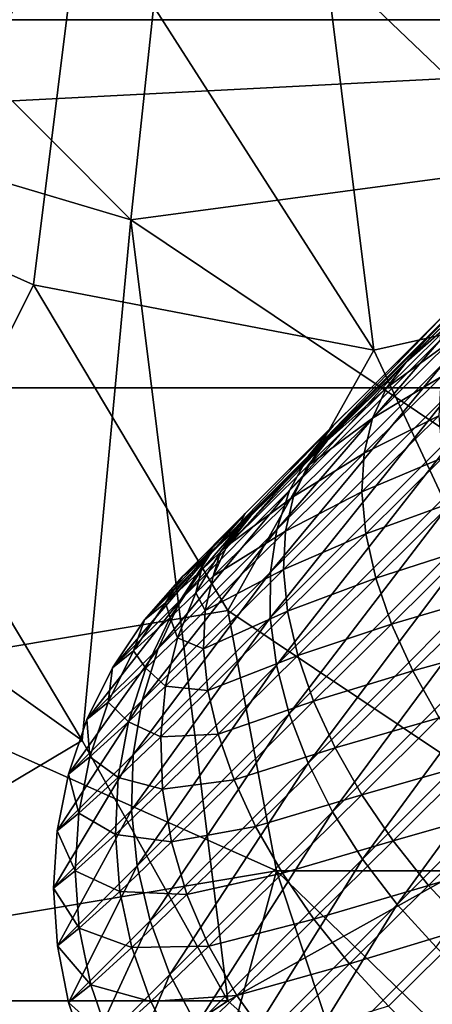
# Model space of a CAD drawing. Extents: x -160 to 10, y -10 to 160.
# Tile 315 of 450: x 0.0565 to 0.0677, y 0.0453 to 0.0721. Entities that reach past the tile are written whole.
import ezdxf

# ---------------------------------------------------------------- set-up
doc = ezdxf.new("R2010")
doc.units = 0

msp = doc.modelspace()

# ---------------------------------------------------------------- linework, layer by layer
for points in [[(0.062422, 0.058292, 0.651207), (0.098325, 0.094278, 0.707415), (0.153116, 0.149106, 0.661847)], [(0.071184, 0.066945, 0.641935), (0.062422, 0.058292, 0.651207), (0.153116, 0.149106, 0.661847)], [(0.081971, 0.071978, 0.70921), (0.063471, 0.093207, 0.709253), (0.0714, 0.094976, 0.70927)], [(0.062422, 0.058292, 0.651207), (0.062621, 0.058686, 0.700992), (0.098325, 0.094278, 0.707415)], [(0.062621, 0.058686, 0.700992), (0.068134, 0.064199, 0.708), (0.098325, 0.094278, 0.707415)], [(0.072721, 0.06844, 0.709188), (0.060829, 0.079054, 0.709209), (0.063471, 0.093207, 0.709253)], [(0.072721, 0.06844, 0.709188), (0.063471, 0.093207, 0.709253), (0.081971, 0.071978, 0.70921)], [(0.0529, 0.066671, 0.761879), (0.058186, 0.075516, 0.76193), (0.04365, 0.082592, 0.760861)], [(0.059507, 0.066671, 0.709158), (0.04365, 0.082592, 0.709203), (0.060829, 0.079054, 0.709209)], [(0.059507, 0.066671, 0.709158), (0.047615, 0.070209, 0.70916), (0.04365, 0.082592, 0.709203)], [(0.084614, 0.063133, 0.764154), (0.08065, 0.082592, 0.763671), (0.066114, 0.079054, 0.762432)], [(0.072721, 0.06844, 0.709188), (0.059507, 0.066671, 0.709158), (0.060829, 0.079054, 0.709209)], [(0.074043, 0.064902, 0.763315), (0.066114, 0.079054, 0.762432), (0.064793, 0.073747, 0.762442)], [(0.084614, 0.063133, 0.764154), (0.066114, 0.079054, 0.762432), (0.074043, 0.064902, 0.763315)], [(0.0529, 0.066671, 0.761879), (0.056864, 0.064902, 0.762163), (0.058186, 0.075516, 0.76193)], [(0.056864, 0.064902, 0.762163), (0.066114, 0.063133, 0.762782), (0.058186, 0.075516, 0.76193)], [(0.066114, 0.063133, 0.762782), (0.064793, 0.073747, 0.762442), (0.058186, 0.075516, 0.76193)], [(0.066114, 0.063133, 0.762782), (0.074043, 0.064902, 0.763315), (0.064793, 0.073747, 0.762442)], [(0.099232, 0.07211, 0.712849), (-0.100768, 0.07211, 0.712849), (-0.095768, 0.06211, 0.712849)], [(0.099232, 0.07211, 0.652849), (-0.095768, 0.06211, 0.652849), (-0.100768, 0.07211, 0.652849)], [(0.099232, 0.07211, 0.712849), (0.099232, 0.07211, 0.652849), (-0.100768, 0.07211, 0.652849)], [(0.099232, 0.07211, 0.712849), (-0.100768, 0.07211, 0.652849), (-0.100768, 0.07211, 0.712849)], [(0.099232, 0.07211, 0.712849), (-0.095768, 0.06211, 0.712849), (0.094232, 0.06211, 0.712849)], [(0.099232, 0.07211, 0.652849), (0.094232, 0.06211, 0.652849), (-0.095768, 0.06211, 0.652849)], [(0.058186, 0.052519, 0.709069), (0.038365, 0.066671, 0.709124), (0.047615, 0.070209, 0.70916)], [(0.058186, 0.052519, 0.709069), (0.047615, 0.070209, 0.70916), (0.059507, 0.066671, 0.709158)], [(0.059507, 0.066671, 0.709158), (0.072721, 0.06844, 0.709188), (0.078007, 0.054288, 0.709127)], [(0.071184, 0.066945, 0.641935), (0.069114, 0.064896, 0.643943), (0.062422, 0.058292, 0.651207)], [(0.038365, 0.066671, 0.709124), (0.058186, 0.052519, 0.709069), (0.046293, 0.045443, 0.708976)], [(0.051579, 0.054288, 0.762201), (0.056864, 0.064902, 0.762163), (0.0529, 0.066671, 0.761879)], [(0.058186, 0.052519, 0.709069), (0.059507, 0.066671, 0.709158), (0.06215, 0.045443, 0.709025)], [(0.06215, 0.045443, 0.709025), (0.059507, 0.066671, 0.709158), (0.078007, 0.054288, 0.709127)], [(0.051579, 0.054288, 0.762201), (0.06215, 0.056057, 0.762707), (0.056864, 0.064902, 0.762163)], [(0.06215, 0.056057, 0.762707), (0.066114, 0.063133, 0.762782), (0.056864, 0.064902, 0.762163)], [(0.069114, 0.064896, 0.643943), (0.066999, 0.062803, 0.645962), (0.062422, 0.058292, 0.651207)], [(0.072721, 0.048981, 0.76348), (0.074043, 0.064902, 0.763315), (0.066114, 0.063133, 0.762782)], [(0.068569, 0.064194, 0.64265), (0.066999, 0.062803, 0.645962), (0.069114, 0.064896, 0.643943)], [(0.062621, 0.058686, 0.700992), (0.065008, 0.061073, 0.705871), (0.068134, 0.064199, 0.708)], [(0.064339, 0.060258, 0.707103), (0.067955, 0.063875, 0.709566), (0.068134, 0.064199, 0.708)], [(0.064339, 0.060258, 0.707103), (0.068134, 0.064199, 0.708), (0.065008, 0.061073, 0.705871)], [(0.068178, 0.063358, 0.641379), (0.066461, 0.062107, 0.644663), (0.068569, 0.064194, 0.64265)], [(0.068569, 0.064194, 0.64265), (0.066461, 0.062107, 0.644663), (0.066999, 0.062803, 0.645962)], [(0.063826, 0.059312, 0.708314), (0.067924, 0.06341, 0.711106), (0.067955, 0.063875, 0.709566)], [(0.063826, 0.059312, 0.708314), (0.067955, 0.063875, 0.709566), (0.064339, 0.060258, 0.707103)], [(0.063478, 0.058251, 0.709484), (0.068042, 0.062815, 0.712592), (0.067924, 0.06341, 0.711106)], [(0.063478, 0.058251, 0.709484), (0.067924, 0.06341, 0.711106), (0.063826, 0.059312, 0.708314)], [(0.067948, 0.062403, 0.640153), (0.066077, 0.061278, 0.643386), (0.068178, 0.063358, 0.641379)], [(0.068178, 0.063358, 0.641379), (0.066077, 0.061278, 0.643386), (0.066461, 0.062107, 0.644663)], [(0.06215, 0.056057, 0.762707), (0.072721, 0.048981, 0.76348), (0.066114, 0.063133, 0.762782)], [(0.066999, 0.062803, 0.645962), (0.064843, 0.060668, 0.647991), (0.062422, 0.058292, 0.651207)], [(0.063302, 0.057093, 0.710592), (0.068306, 0.062097, 0.714), (0.068042, 0.062815, 0.712592)], [(0.063302, 0.057093, 0.710592), (0.068042, 0.062815, 0.712592), (0.063478, 0.058251, 0.709484)], [(0.066461, 0.062107, 0.644663), (0.064843, 0.060668, 0.647991), (0.066999, 0.062803, 0.645962)], [(0.067882, 0.061344, 0.638992), (0.065852, 0.060329, 0.642154), (0.067948, 0.062403, 0.640153)], [(0.067948, 0.062403, 0.640153), (0.065852, 0.060329, 0.642154), (0.066077, 0.061278, 0.643386)], [(0.094232, 0.06211, 0.712849), (-0.095768, 0.06211, 0.712849), (-0.095768, 0.06211, 0.652849)], [(0.094232, 0.06211, 0.712849), (-0.095768, 0.06211, 0.652849), (0.094232, 0.06211, 0.652849)], [(0.0633, 0.055858, 0.711619), (0.068713, 0.061271, 0.715305), (0.068306, 0.062097, 0.714)], [(0.0633, 0.055858, 0.711619), (0.068306, 0.062097, 0.714), (0.063302, 0.057093, 0.710592)], [(0.066077, 0.061278, 0.643386), (0.064311, 0.059978, 0.646686), (0.066461, 0.062107, 0.644663)], [(0.066461, 0.062107, 0.644663), (0.064311, 0.059978, 0.646686), (0.064843, 0.060668, 0.647991)], [(0.067982, 0.060201, 0.637916), (0.065793, 0.059276, 0.640987), (0.067882, 0.061344, 0.638992)], [(0.067882, 0.061344, 0.638992), (0.065793, 0.059276, 0.640987), (0.065852, 0.060329, 0.642154)], [(0.061664, 0.057584, 0.701638), (0.064339, 0.060258, 0.707103), (0.065008, 0.061073, 0.705871)], [(0.061664, 0.057584, 0.701638), (0.065008, 0.061073, 0.705871), (0.062621, 0.058686, 0.700992)], [(0.063473, 0.054568, 0.712547), (0.068713, 0.061271, 0.715305), (0.0633, 0.055858, 0.711619)], [(0.063473, 0.054568, 0.712547), (0.069255, 0.060349, 0.716485), (0.068713, 0.061271, 0.715305)], [(0.065852, 0.060329, 0.642154), (0.063932, 0.059155, 0.645403), (0.066077, 0.061278, 0.643386)], [(0.066077, 0.061278, 0.643386), (0.063932, 0.059155, 0.645403), (0.064311, 0.059978, 0.646686)], [(0.064843, 0.060668, 0.647991), (0.064311, 0.059978, 0.646686), (0.062117, 0.057806, 0.648719)], [(0.062117, 0.057806, 0.648719), (0.062776, 0.058627, 0.649906), (0.064843, 0.060668, 0.647991)], [(0.064843, 0.060668, 0.647991), (0.062776, 0.058627, 0.649906), (0.062422, 0.058292, 0.651207)], [(0.060869, 0.056356, 0.702272), (0.063826, 0.059312, 0.708314), (0.064339, 0.060258, 0.707103)], [(0.060869, 0.056356, 0.702272), (0.064339, 0.060258, 0.707103), (0.061664, 0.057584, 0.701638)], [(0.063817, 0.053243, 0.713361), (0.069255, 0.060349, 0.716485), (0.063473, 0.054568, 0.712547)], [(0.065793, 0.059276, 0.640987), (0.063714, 0.058212, 0.644165), (0.065852, 0.060329, 0.642154)], [(0.065852, 0.060329, 0.642154), (0.063714, 0.058212, 0.644165), (0.063932, 0.059155, 0.645403)], [(0.063817, 0.053243, 0.713361), (0.069923, 0.059348, 0.71752), (0.069255, 0.060349, 0.716485)], [(0.063932, 0.059155, 0.645403), (0.062117, 0.057806, 0.648719), (0.064311, 0.059978, 0.646686)], [(0.067982, 0.060201, 0.637916), (0.065898, 0.058138, 0.639906), (0.065793, 0.059276, 0.640987)], [(0.068246, 0.058993, 0.636944), (0.065898, 0.058138, 0.639906), (0.067982, 0.060201, 0.637916)], [(0.060249, 0.055022, 0.702885), (0.063478, 0.058251, 0.709484), (0.063826, 0.059312, 0.708314)], [(0.060249, 0.055022, 0.702885), (0.063826, 0.059312, 0.708314), (0.060869, 0.056356, 0.702272)], [(0.063714, 0.058212, 0.644165), (0.061745, 0.056989, 0.647431), (0.063932, 0.059155, 0.645403)], [(0.063932, 0.059155, 0.645403), (0.061745, 0.056989, 0.647431), (0.062117, 0.057806, 0.648719)], [(0.065898, 0.058138, 0.639906), (0.06366, 0.057165, 0.642993), (0.065793, 0.059276, 0.640987)], [(0.065793, 0.059276, 0.640987), (0.06366, 0.057165, 0.642993), (0.063714, 0.058212, 0.644165)], [(0.064327, 0.051907, 0.714048), (0.069923, 0.059348, 0.71752), (0.063817, 0.053243, 0.713361)], [(0.064327, 0.051907, 0.714048), (0.070705, 0.058285, 0.718392), (0.069923, 0.059348, 0.71752)], [(0.068246, 0.058993, 0.636944), (0.066167, 0.056935, 0.638929), (0.065898, 0.058138, 0.639906)], [(0.06867, 0.05774, 0.636092), (0.066167, 0.056935, 0.638929), (0.068246, 0.058993, 0.636944)], [(0.059878, 0.055797, 0.690685), (0.061664, 0.057584, 0.701638), (0.062621, 0.058686, 0.700992)], [(0.059878, 0.055797, 0.690685), (0.062621, 0.058686, 0.700992), (0.060911, 0.056975, 0.690506)], [(0.060911, 0.056975, 0.673439), (0.060911, 0.056975, 0.690506), (0.062621, 0.058686, 0.700992)], [(0.062422, 0.058292, 0.651207), (0.060911, 0.056975, 0.673439), (0.062621, 0.058686, 0.700992)], [(0.061944, 0.057645, 0.648873), (0.062422, 0.058292, 0.651207), (0.062776, 0.058627, 0.649906)], [(0.061944, 0.057645, 0.648873), (0.062776, 0.058627, 0.649906), (0.062643, 0.05849, 0.65003)], [(0.062117, 0.057806, 0.648719), (0.062643, 0.05849, 0.65003), (0.062776, 0.058627, 0.649906)], [(0.062117, 0.057806, 0.648719), (0.061944, 0.057645, 0.648873), (0.062643, 0.05849, 0.65003)], [(0.059815, 0.053606, 0.703465), (0.063302, 0.057093, 0.710592), (0.063478, 0.058251, 0.709484)], [(0.059815, 0.053606, 0.703465), (0.063478, 0.058251, 0.709484), (0.060249, 0.055022, 0.702885)], [(0.062422, 0.058292, 0.651207), (0.061477, 0.057435, 0.659767), (0.060911, 0.056975, 0.673439)], [(0.06142, 0.057142, 0.650812), (0.061477, 0.057435, 0.659767), (0.062422, 0.058292, 0.651207)], [(0.061944, 0.057645, 0.648873), (0.06142, 0.057142, 0.650812), (0.062422, 0.058292, 0.651207)], [(0.06366, 0.057165, 0.642993), (0.061533, 0.056052, 0.646187), (0.063714, 0.058212, 0.644165)], [(0.063714, 0.058212, 0.644165), (0.061533, 0.056052, 0.646187), (0.061745, 0.056989, 0.647431)], [(0.065898, 0.058138, 0.639906), (0.063771, 0.056032, 0.641907), (0.06366, 0.057165, 0.642993)], [(0.066167, 0.056935, 0.638929), (0.063771, 0.056032, 0.641907), (0.065898, 0.058138, 0.639906)], [(0.064993, 0.050582, 0.714594), (0.070705, 0.058285, 0.718392), (0.064327, 0.051907, 0.714048)], [(0.064993, 0.050582, 0.714594), (0.071589, 0.057178, 0.719087), (0.070705, 0.058285, 0.718392)], [(0.059008, 0.054494, 0.690861), (0.060869, 0.056356, 0.702272), (0.061664, 0.057584, 0.701638)], [(0.059008, 0.054494, 0.690861), (0.061664, 0.057584, 0.701638), (0.059878, 0.055797, 0.690685)], [(0.061274, 0.056531, 0.647857), (0.06142, 0.057142, 0.650812), (0.061944, 0.057645, 0.648873)], [(0.061745, 0.056989, 0.647431), (0.061274, 0.056531, 0.647857), (0.061944, 0.057645, 0.648873)], [(0.061745, 0.056989, 0.647431), (0.061944, 0.057645, 0.648873), (0.062117, 0.057806, 0.648719)], [(0.06867, 0.05774, 0.636092), (0.066595, 0.055686, 0.638073), (0.066167, 0.056935, 0.638929)], [(0.069246, 0.056463, 0.635375), (0.066595, 0.055686, 0.638073), (0.06867, 0.05774, 0.636092)], [(0.060449, 0.056261, 0.65961), (0.060911, 0.056975, 0.673439), (0.061477, 0.057435, 0.659767)], [(0.06142, 0.057142, 0.650812), (0.060449, 0.056261, 0.65961), (0.061477, 0.057435, 0.659767)], [(0.059574, 0.052132, 0.704003), (0.0633, 0.055858, 0.711619), (0.063302, 0.057093, 0.710592)], [(0.059574, 0.052132, 0.704003), (0.063302, 0.057093, 0.710592), (0.059815, 0.053606, 0.703465)], [(0.060581, 0.055865, 0.650424), (0.060449, 0.056261, 0.65961), (0.06142, 0.057142, 0.650812)], [(0.061274, 0.056531, 0.647857), (0.060581, 0.055865, 0.650424), (0.06142, 0.057142, 0.650812)], [(0.063771, 0.056032, 0.641907), (0.061485, 0.05501, 0.64501), (0.06366, 0.057165, 0.642993)], [(0.06366, 0.057165, 0.642993), (0.061485, 0.05501, 0.64501), (0.061533, 0.056052, 0.646187)], [(0.065805, 0.049292, 0.714991), (0.071589, 0.057178, 0.719087), (0.064993, 0.050582, 0.714594)], [(0.065805, 0.049292, 0.714991), (0.072559, 0.056046, 0.719591), (0.071589, 0.057178, 0.719087)], [(0.059878, 0.055797, 0.673398), (0.059878, 0.055797, 0.690685), (0.060911, 0.056975, 0.690506)], [(0.059878, 0.055797, 0.673398), (0.060911, 0.056975, 0.690506), (0.060911, 0.056975, 0.673439)], [(0.060449, 0.056261, 0.65961), (0.059878, 0.055797, 0.673398), (0.060911, 0.056975, 0.673439)], [(0.061533, 0.056052, 0.646187), (0.061274, 0.056531, 0.647857), (0.061745, 0.056989, 0.647431)], [(0.066167, 0.056935, 0.638929), (0.064045, 0.054833, 0.640925), (0.063771, 0.056032, 0.641907)], [(0.066595, 0.055686, 0.638073), (0.064045, 0.054833, 0.640925), (0.066167, 0.056935, 0.638929)], [(0.060775, 0.055308, 0.646877), (0.060581, 0.055865, 0.650424), (0.061274, 0.056531, 0.647857)], [(0.061533, 0.056052, 0.646187), (0.060775, 0.055308, 0.646877), (0.061274, 0.056531, 0.647857)], [(0.058315, 0.053088, 0.69103), (0.060249, 0.055022, 0.702885), (0.060869, 0.056356, 0.702272)], [(0.058315, 0.053088, 0.69103), (0.060869, 0.056356, 0.702272), (0.059008, 0.054494, 0.690861)], [(0.059584, 0.054961, 0.659455), (0.059878, 0.055797, 0.673398), (0.060449, 0.056261, 0.65961)], [(0.060581, 0.055865, 0.650424), (0.059584, 0.054961, 0.659455), (0.060449, 0.056261, 0.65961)], [(0.069246, 0.056463, 0.635375), (0.067175, 0.054413, 0.637352), (0.066595, 0.055686, 0.638073)], [(0.069964, 0.055185, 0.634805), (0.067175, 0.054413, 0.637352), (0.069246, 0.056463, 0.635375)], [(0.063471, 0.048981, 0.762938), (0.06215, 0.056057, 0.762707), (0.051579, 0.054288, 0.762201)], [(0.061485, 0.05501, 0.64501), (0.060775, 0.055308, 0.646877), (0.061533, 0.056052, 0.646187)], [(0.063771, 0.056032, 0.641907), (0.061601, 0.053883, 0.643919), (0.061485, 0.05501, 0.64501)], [(0.064045, 0.054833, 0.640925), (0.061601, 0.053883, 0.643919), (0.063771, 0.056032, 0.641907)], [(0.063471, 0.048981, 0.762938), (0.072721, 0.048981, 0.76348), (0.06215, 0.056057, 0.762707)], [(0.066748, 0.048059, 0.715232), (0.072559, 0.056046, 0.719591), (0.065805, 0.049292, 0.714991)], [(0.066748, 0.048059, 0.715232), (0.073598, 0.054908, 0.719897), (0.072559, 0.056046, 0.719591)], [(0.059008, 0.054494, 0.673358), (0.059008, 0.054494, 0.690861), (0.059878, 0.055797, 0.690685)], [(0.059008, 0.054494, 0.673358), (0.059878, 0.055797, 0.690685), (0.059878, 0.055797, 0.673398)], [(0.059584, 0.054961, 0.659455), (0.059008, 0.054494, 0.673358), (0.059878, 0.055797, 0.673398)], [(0.05953, 0.050624, 0.704489), (0.063473, 0.054568, 0.712547), (0.0633, 0.055858, 0.711619)], [(0.05953, 0.050624, 0.704489), (0.0633, 0.055858, 0.711619), (0.059574, 0.052132, 0.704003)], [(0.059919, 0.054485, 0.65005), (0.059584, 0.054961, 0.659455), (0.060581, 0.055865, 0.650424)], [(0.060775, 0.055308, 0.646877), (0.059919, 0.054485, 0.65005), (0.060581, 0.055865, 0.650424)], [(0.066595, 0.055686, 0.638073), (0.064477, 0.053589, 0.640065), (0.064045, 0.054833, 0.640925)], [(0.067175, 0.054413, 0.637352), (0.064477, 0.053589, 0.640065), (0.066595, 0.055686, 0.638073)], [(0.060455, 0.053997, 0.645948), (0.059919, 0.054485, 0.65005), (0.060775, 0.055308, 0.646877)], [(0.061485, 0.05501, 0.64501), (0.060455, 0.053997, 0.645948), (0.060775, 0.055308, 0.646877)], [(0.069964, 0.055185, 0.634805), (0.067896, 0.053138, 0.636779), (0.067175, 0.054413, 0.637352)], [(0.057812, 0.051604, 0.691191), (0.059815, 0.053606, 0.703465), (0.060249, 0.055022, 0.702885)], [(0.057812, 0.051604, 0.691191), (0.060249, 0.055022, 0.702885), (0.058315, 0.053088, 0.69103)], [(0.058896, 0.053559, 0.659305), (0.059008, 0.054494, 0.673358), (0.059584, 0.054961, 0.659455)], [(0.059919, 0.054485, 0.65005), (0.058896, 0.053559, 0.659305), (0.059584, 0.054961, 0.659455)], [(0.061601, 0.053883, 0.643919), (0.060455, 0.053997, 0.645948), (0.061485, 0.05501, 0.64501)], [(0.067807, 0.046903, 0.715313), (0.073598, 0.054908, 0.719897), (0.066748, 0.048059, 0.715232)], [(0.064045, 0.054833, 0.640925), (0.061879, 0.052689, 0.642933), (0.061601, 0.053883, 0.643919)], [(0.064477, 0.053589, 0.640065), (0.061879, 0.052689, 0.642933), (0.064045, 0.054833, 0.640925)], [(0.058315, 0.053088, 0.673319), (0.058315, 0.053088, 0.69103), (0.059008, 0.054494, 0.690861)], [(0.058315, 0.053088, 0.673319), (0.059008, 0.054494, 0.690861), (0.059008, 0.054494, 0.673358)], [(0.058896, 0.053559, 0.659305), (0.058315, 0.053088, 0.673319), (0.059008, 0.054494, 0.673358)], [(0.059444, 0.053025, 0.649695), (0.058896, 0.053559, 0.659305), (0.059919, 0.054485, 0.65005)], [(0.060455, 0.053997, 0.645948), (0.059444, 0.053025, 0.649695), (0.059919, 0.054485, 0.65005)], [(0.059684, 0.04911, 0.704916), (0.063473, 0.054568, 0.712547), (0.05953, 0.050624, 0.704489)], [(0.059684, 0.04911, 0.704916), (0.063817, 0.053243, 0.713361), (0.063473, 0.054568, 0.712547)], [(0.067175, 0.054413, 0.637352), (0.06506, 0.052319, 0.639341), (0.064477, 0.053589, 0.640065)], [(0.067896, 0.053138, 0.636779), (0.06506, 0.052319, 0.639341), (0.067175, 0.054413, 0.637352)], [(0.0529, 0.047212, 0.762444), (0.063471, 0.048981, 0.762938), (0.051579, 0.054288, 0.762201)], [(0.070078, 0.038367, 0.709024), (0.06215, 0.045443, 0.709025), (0.078007, 0.054288, 0.709127)], [(0.060321, 0.05262, 0.645087), (0.059444, 0.053025, 0.649695), (0.060455, 0.053997, 0.645948)], [(0.061601, 0.053883, 0.643919), (0.060321, 0.05262, 0.645087), (0.060455, 0.053997, 0.645948)], [(0.061879, 0.052689, 0.642933), (0.060321, 0.05262, 0.645087), (0.061601, 0.053883, 0.643919)], [(0.057508, 0.050066, 0.69134), (0.059574, 0.052132, 0.704003), (0.059815, 0.053606, 0.703465)], [(0.057508, 0.050066, 0.69134), (0.059815, 0.053606, 0.703465), (0.057812, 0.051604, 0.691191)], [(0.058398, 0.052078, 0.659164), (0.058315, 0.053088, 0.673319), (0.058896, 0.053559, 0.659305)], [(0.059444, 0.053025, 0.649695), (0.058398, 0.052078, 0.659164), (0.058896, 0.053559, 0.659305)], [(0.064477, 0.053589, 0.640065), (0.062316, 0.051448, 0.642069), (0.061879, 0.052689, 0.642933)], [(0.06506, 0.052319, 0.639341), (0.062316, 0.051448, 0.642069), (0.064477, 0.053589, 0.640065)], [(0.057812, 0.051604, 0.673282), (0.057812, 0.051604, 0.691191), (0.058315, 0.053088, 0.69103)], [(0.057812, 0.051604, 0.673282), (0.058315, 0.053088, 0.69103), (0.058315, 0.053088, 0.673319)], [(0.058398, 0.052078, 0.659164), (0.057812, 0.051604, 0.673282), (0.058315, 0.053088, 0.673319)], [(0.059166, 0.05151, 0.649366), (0.058398, 0.052078, 0.659164), (0.059444, 0.053025, 0.649695)], [(0.060321, 0.05262, 0.645087), (0.059166, 0.05151, 0.649366), (0.059444, 0.053025, 0.649695)], [(0.060034, 0.047614, 0.705275), (0.063817, 0.053243, 0.713361), (0.059684, 0.04911, 0.704916)], [(0.060034, 0.047614, 0.705275), (0.064327, 0.051907, 0.714048), (0.063817, 0.053243, 0.713361)], [(0.067896, 0.053138, 0.636779), (0.065785, 0.051047, 0.638766), (0.06506, 0.052319, 0.639341)], [(0.068747, 0.051883, 0.636364), (0.065785, 0.051047, 0.638766), (0.067896, 0.053138, 0.636779)], [(0.06215, 0.045443, 0.709025), (0.046293, 0.045443, 0.708976), (0.058186, 0.052519, 0.709069)], [(0.060373, 0.0512, 0.644308), (0.059166, 0.05151, 0.649366), (0.060321, 0.05262, 0.645087)], [(0.061879, 0.052689, 0.642933), (0.060373, 0.0512, 0.644308), (0.060321, 0.05262, 0.645087)], [(0.062316, 0.051448, 0.642069), (0.060373, 0.0512, 0.644308), (0.061879, 0.052689, 0.642933)], [(0.06506, 0.052319, 0.639341), (0.062902, 0.050182, 0.641342), (0.062316, 0.051448, 0.642069)], [(0.065785, 0.051047, 0.638766), (0.062902, 0.050182, 0.641342), (0.06506, 0.052319, 0.639341)], [(0.057407, 0.048501, 0.691474), (0.05953, 0.050624, 0.704489), (0.059574, 0.052132, 0.704003)], [(0.057407, 0.048501, 0.691474), (0.059574, 0.052132, 0.704003), (0.057508, 0.050066, 0.69134)], [(0.058097, 0.050543, 0.659033), (0.057812, 0.051604, 0.673282), (0.058398, 0.052078, 0.659164)], [(0.059166, 0.05151, 0.649366), (0.058097, 0.050543, 0.659033), (0.058398, 0.052078, 0.659164)], [(0.060573, 0.046162, 0.705561), (0.064327, 0.051907, 0.714048), (0.060034, 0.047614, 0.705275)], [(0.060573, 0.046162, 0.705561), (0.064993, 0.050582, 0.714594), (0.064327, 0.051907, 0.714048)], [(0.068747, 0.051883, 0.636364), (0.066637, 0.049794, 0.638349), (0.065785, 0.051047, 0.638766)], [(0.069712, 0.050669, 0.636114), (0.066637, 0.049794, 0.638349), (0.068747, 0.051883, 0.636364)], [(0.057508, 0.050066, 0.673248), (0.057508, 0.050066, 0.69134), (0.057812, 0.051604, 0.691191)], [(0.057508, 0.050066, 0.673248), (0.057812, 0.051604, 0.691191), (0.057812, 0.051604, 0.673282)], [(0.058097, 0.050543, 0.659033), (0.057508, 0.050066, 0.673248), (0.057812, 0.051604, 0.673282)], [(0.059088, 0.049966, 0.649068), (0.058097, 0.050543, 0.659033), (0.059166, 0.05151, 0.649366)], [(0.060373, 0.0512, 0.644308), (0.059088, 0.049966, 0.649068), (0.059166, 0.05151, 0.649366)], [(0.062316, 0.051448, 0.642069), (0.060612, 0.049763, 0.643626), (0.060373, 0.0512, 0.644308)], [(0.062902, 0.050182, 0.641342), (0.060612, 0.049763, 0.643626), (0.062316, 0.051448, 0.642069)], [(0.060612, 0.049763, 0.643626), (0.059088, 0.049966, 0.649068), (0.060373, 0.0512, 0.644308)], [(0.065785, 0.051047, 0.638766), (0.063629, 0.048913, 0.640764), (0.062902, 0.050182, 0.641342)], [(0.066637, 0.049794, 0.638349), (0.063629, 0.048913, 0.640764), (0.065785, 0.051047, 0.638766)], [(0.057511, 0.046936, 0.691592), (0.05953, 0.050624, 0.704489), (0.057407, 0.048501, 0.691474)], [(0.057511, 0.046936, 0.691592), (0.059684, 0.04911, 0.704916), (0.05953, 0.050624, 0.704489)], [(0.069712, 0.050669, 0.636114), (0.067604, 0.048581, 0.638097), (0.066637, 0.049794, 0.638349)], [(0.070776, 0.049517, 0.636032), (0.067604, 0.048581, 0.638097), (0.069712, 0.050669, 0.636114)], [(0.058, 0.048981, 0.658914), (0.057508, 0.050066, 0.673248), (0.058097, 0.050543, 0.659033)], [(0.059088, 0.049966, 0.649068), (0.058, 0.048981, 0.658914), (0.058097, 0.050543, 0.659033)], [(0.061292, 0.04478, 0.705769), (0.064993, 0.050582, 0.714594), (0.060573, 0.046162, 0.705561)], [(0.061292, 0.04478, 0.705769), (0.065805, 0.049292, 0.714991), (0.064993, 0.050582, 0.714594)], [(0.057407, 0.048501, 0.673217), (0.057407, 0.048501, 0.691474), (0.057508, 0.050066, 0.69134)], [(0.057407, 0.048501, 0.673217), (0.057508, 0.050066, 0.69134), (0.057508, 0.050066, 0.673248)], [(0.058, 0.048981, 0.658914), (0.057407, 0.048501, 0.673217), (0.057508, 0.050066, 0.673248)], [(0.062902, 0.050182, 0.641342), (0.061032, 0.048332, 0.64305), (0.060612, 0.049763, 0.643626)], [(0.063629, 0.048913, 0.640764), (0.061032, 0.048332, 0.64305), (0.062902, 0.050182, 0.641342)], [(0.059213, 0.048419, 0.648807), (0.058, 0.048981, 0.658914), (0.059088, 0.049966, 0.649068)], [(0.060612, 0.049763, 0.643626), (0.059213, 0.048419, 0.648807), (0.059088, 0.049966, 0.649068)], [(0.066637, 0.049794, 0.638349), (0.064484, 0.047662, 0.640345), (0.063629, 0.048913, 0.640764)], [(0.067604, 0.048581, 0.638097), (0.064484, 0.047662, 0.640345), (0.066637, 0.049794, 0.638349)], [(0.061032, 0.048332, 0.64305), (0.059213, 0.048419, 0.648807), (0.060612, 0.049763, 0.643626)], [(0.070776, 0.049517, 0.636032), (0.068668, 0.047429, 0.638015), (0.067604, 0.048581, 0.638097)], [(0.06218, 0.04349, 0.705895), (0.065805, 0.049292, 0.714991), (0.061292, 0.04478, 0.705769)], [(0.06218, 0.04349, 0.705895), (0.066748, 0.048059, 0.715232), (0.065805, 0.049292, 0.714991)], [(0.058186, 0.029522, 0.763075), (0.063471, 0.048981, 0.762938), (0.0529, 0.047212, 0.762444)], [(0.058107, 0.047419, 0.65881), (0.057407, 0.048501, 0.673217), (0.058, 0.048981, 0.658914)], [(0.057818, 0.045398, 0.691692), (0.059684, 0.04911, 0.704916), (0.057511, 0.046936, 0.691592)], [(0.057818, 0.045398, 0.691692), (0.060034, 0.047614, 0.705275), (0.059684, 0.04911, 0.704916)], [(0.059213, 0.048419, 0.648807), (0.058107, 0.047419, 0.65881), (0.058, 0.048981, 0.658914)], [(0.058186, 0.029522, 0.763075), (0.068757, 0.03306, 0.763507), (0.063471, 0.048981, 0.762938)], [(0.063471, 0.048981, 0.762938), (0.078066, 0.034829, 0.764015), (0.072721, 0.048981, 0.76348)], [(0.068757, 0.03306, 0.763507), (0.078066, 0.034829, 0.764015), (0.063471, 0.048981, 0.762938)], [(0.063629, 0.048913, 0.640764), (0.061628, 0.046932, 0.642592), (0.061032, 0.048332, 0.64305)], [(0.064484, 0.047662, 0.640345), (0.061628, 0.046932, 0.642592), (0.063629, 0.048913, 0.640764)], [(0.057511, 0.046936, 0.67319), (0.057511, 0.046936, 0.691592), (0.057407, 0.048501, 0.691474)], [(0.057511, 0.046936, 0.67319), (0.057407, 0.048501, 0.691474), (0.057407, 0.048501, 0.673217)], [(0.058107, 0.047419, 0.65881), (0.057511, 0.046936, 0.67319), (0.057407, 0.048501, 0.673217)], [(0.067604, 0.048581, 0.638097), (0.065452, 0.04645, 0.640092), (0.064484, 0.047662, 0.640345)], [(0.068668, 0.047429, 0.638015), (0.065452, 0.04645, 0.640092), (0.067604, 0.048581, 0.638097)], [(0.059538, 0.046896, 0.648588), (0.058107, 0.047419, 0.65881), (0.059213, 0.048419, 0.648807)], [(0.061032, 0.048332, 0.64305), (0.059538, 0.046896, 0.648588), (0.059213, 0.048419, 0.648807)], [(0.061628, 0.046932, 0.642592), (0.059538, 0.046896, 0.648588), (0.061032, 0.048332, 0.64305)], [(0.06322, 0.042315, 0.705938), (0.066748, 0.048059, 0.715232), (0.06218, 0.04349, 0.705895)], [(0.06322, 0.042315, 0.705938), (0.067807, 0.046903, 0.715313), (0.066748, 0.048059, 0.715232)], [(0.064484, 0.047662, 0.640345), (0.062389, 0.045587, 0.642259), (0.061628, 0.046932, 0.642592)], [(0.065452, 0.04645, 0.640092), (0.062389, 0.045587, 0.642259), (0.064484, 0.047662, 0.640345)], [(0.058417, 0.045882, 0.658722), (0.057511, 0.046936, 0.67319), (0.058107, 0.047419, 0.65881)], [(0.058323, 0.043913, 0.691771), (0.060034, 0.047614, 0.705275), (0.057818, 0.045398, 0.691692)], [(0.059538, 0.046896, 0.648588), (0.058417, 0.045882, 0.658722), (0.058107, 0.047419, 0.65881)], [(0.058323, 0.043913, 0.691771), (0.060573, 0.046162, 0.705561), (0.060034, 0.047614, 0.705275)], [(0.068668, 0.047429, 0.638015), (0.066516, 0.045299, 0.640009), (0.065452, 0.04645, 0.640092)], [(0.068668, 0.047429, 0.638015), (0.077516, 0.034298, 0.640009), (0.066516, 0.045299, 0.640009)], [(0.058186, 0.029522, 0.763075), (0.0529, 0.047212, 0.762444), (0.042329, 0.036598, 0.762295)], [(0.057818, 0.045398, 0.673167), (0.057818, 0.045398, 0.691692), (0.057511, 0.046936, 0.691592)], [(0.057818, 0.045398, 0.673167), (0.057511, 0.046936, 0.691592), (0.057511, 0.046936, 0.67319)], [(0.058417, 0.045882, 0.658722), (0.057818, 0.045398, 0.673167), (0.057511, 0.046936, 0.67319)], [(0.060057, 0.045422, 0.648413), (0.058417, 0.045882, 0.658722), (0.059538, 0.046896, 0.648588)], [(0.061628, 0.046932, 0.642592), (0.060057, 0.045422, 0.648413), (0.059538, 0.046896, 0.648588)], [(0.062389, 0.045587, 0.642259), (0.060057, 0.045422, 0.648413), (0.061628, 0.046932, 0.642592)], [(0.06322, 0.042315, 0.705938), (0.07912, 0.03559, 0.715313), (0.067807, 0.046903, 0.715313)], [(0.065452, 0.04645, 0.640092), (0.063301, 0.04432, 0.642057), (0.062389, 0.045587, 0.642259)], [(0.066516, 0.045299, 0.640009), (0.063301, 0.04432, 0.642057), (0.065452, 0.04645, 0.640092)], [(0.059018, 0.042506, 0.691828), (0.060573, 0.046162, 0.705561), (0.058323, 0.043913, 0.691771)], [(0.059018, 0.042506, 0.691828), (0.061292, 0.04478, 0.705769), (0.060573, 0.046162, 0.705561)], [(0.058925, 0.044398, 0.658653), (0.057818, 0.045398, 0.673167), (0.058417, 0.045882, 0.658722)], [(0.060057, 0.045422, 0.648413), (0.058925, 0.044398, 0.658653), (0.058417, 0.045882, 0.658722)], [(0.062389, 0.045587, 0.642259), (0.060762, 0.044024, 0.648285), (0.060057, 0.045422, 0.648413)], [(0.063301, 0.04432, 0.642057), (0.060762, 0.044024, 0.648285), (0.062389, 0.045587, 0.642259)], [(0.056864, 0.041905, 0.708994), (0.046293, 0.045443, 0.708976), (0.06215, 0.045443, 0.709025)], [(0.0529, 0.024215, 0.708938), (0.046293, 0.045443, 0.708976), (0.056864, 0.041905, 0.708994)], [(0.056864, 0.041905, 0.708994), (0.06215, 0.045443, 0.709025), (0.070078, 0.038367, 0.709024)], [(0.058323, 0.043913, 0.673149), (0.058323, 0.043913, 0.691771), (0.057818, 0.045398, 0.691692)], [(0.058323, 0.043913, 0.673149), (0.057818, 0.045398, 0.691692), (0.057818, 0.045398, 0.673167)], [(0.058925, 0.044398, 0.658653), (0.058323, 0.043913, 0.673149), (0.057818, 0.045398, 0.673167)], [(0.060762, 0.044024, 0.648285), (0.058925, 0.044398, 0.658653), (0.060057, 0.045422, 0.648413)]]:
    msp.add_3dface(points)

doc.saveas('drawing.dxf')
